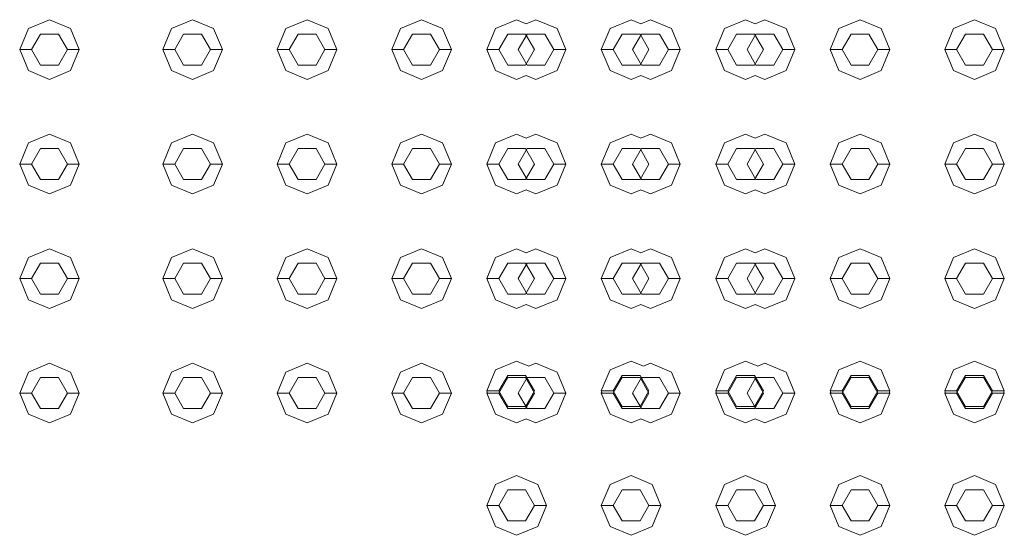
# Model space of a CAD drawing. Header units: millimetres. Extents: x -261 to 187, y -214 to 106.
# Tile 618 of 656: x -215.474 to -215.06, y 14.097 to 14.314. Entities that reach past the tile are written whole.
import ezdxf

# ---------------------------------------------------------------- set-up
doc = ezdxf.new("R2010")
doc.units = ezdxf.units.MM
doc.header["$LTSCALE"] = 0.005
doc.header["$MEASUREMENT"] = 0
doc.layers.add('IFC-Elemento construtivo genérico-Contorno', color=9, linetype='Continuous', lineweight=5)

msp = doc.modelspace()

# ---------------------------------------------------------------- linework, layer by layer
at = {"layer": 'IFC-Elemento construtivo genérico-Contorno', "lineweight": 5}
for p, q in [((-215.46987, 14.30988), (-215.46102, 14.31354)), ((-215.46102, 14.31354), (-215.45216, 14.30988)), ((-215.40976, 14.30988), (-215.4009, 14.31354)), ((-215.4009, 14.31354), (-215.39205, 14.30988)), ((-215.36167, 14.30988), (-215.35281, 14.31354)), ((-215.35281, 14.31354), (-215.34395, 14.30988)), ((-215.31357, 14.30988), (-215.30472, 14.31354)), ((-215.30472, 14.31354), (-215.29586, 14.30988)), ((-215.27362, 14.30988), (-215.26476, 14.31354)), ((-215.26476, 14.31354), (-215.2607, 14.31186)), ((-215.2607, 14.31186), (-215.25663, 14.31354)), ((-215.25663, 14.31354), (-215.24777, 14.30988)), ((-215.22553, 14.30988), (-215.21667, 14.31354)), ((-215.21667, 14.31354), (-215.2126, 14.31186)), ((-215.2126, 14.31186), (-215.20854, 14.31354)), ((-215.20854, 14.31354), (-215.19968, 14.30988)), ((-215.17744, 14.30988), (-215.16858, 14.31354)), ((-215.16858, 14.31354), (-215.16451, 14.31186)), ((-215.16451, 14.31186), (-215.16045, 14.31354)), ((-215.16045, 14.31354), (-215.15159, 14.30988)), ((-215.12934, 14.30988), (-215.12049, 14.31354)), ((-215.12049, 14.31354), (-215.11163, 14.30988)), ((-215.08125, 14.30988), (-215.0724, 14.31354)), ((-215.0724, 14.31354), (-215.06354, 14.30988)), ((-215.47354, 14.30102), (-215.46987, 14.30988)), ((-215.45216, 14.30988), (-215.44849, 14.30102)), ((-215.41343, 14.30102), (-215.40976, 14.30988)), ((-215.39205, 14.30988), (-215.38838, 14.30102)), ((-215.36533, 14.30102), (-215.36167, 14.30988)), ((-215.34395, 14.30988), (-215.34029, 14.30102)), ((-215.31724, 14.30102), (-215.31357, 14.30988)), ((-215.29586, 14.30988), (-215.29219, 14.30102)), ((-215.27729, 14.30102), (-215.27362, 14.30988)), ((-215.24777, 14.30988), (-215.2441, 14.30102)), ((-215.22919, 14.30102), (-215.22553, 14.30988)), ((-215.19968, 14.30988), (-215.19601, 14.30102)), ((-215.1811, 14.30102), (-215.17744, 14.30988)), ((-215.15159, 14.30988), (-215.14792, 14.30102)), ((-215.13301, 14.30102), (-215.12934, 14.30988)), ((-215.11163, 14.30988), (-215.10796, 14.30102)), ((-215.08492, 14.30102), (-215.08125, 14.30988)), ((-215.06354, 14.30988), (-215.05987, 14.30102)), ((-215.46853, 14.30102), (-215.46477, 14.30753)), ((-215.46477, 14.30753), (-215.45726, 14.30753)), ((-215.45726, 14.30753), (-215.4535, 14.30102)), ((-215.40842, 14.30102), (-215.40466, 14.30753)), ((-215.40466, 14.30753), (-215.39715, 14.30753)), ((-215.39715, 14.30753), (-215.39339, 14.30102)), ((-215.36033, 14.30102), (-215.35657, 14.30753)), ((-215.35657, 14.30753), (-215.34905, 14.30753)), ((-215.34905, 14.30753), (-215.3453, 14.30102)), ((-215.31223, 14.30102), (-215.30848, 14.30753)), ((-215.30848, 14.30753), (-215.30096, 14.30753)), ((-215.30096, 14.30753), (-215.2972, 14.30102)), ((-215.27228, 14.30102), (-215.26852, 14.30753)), ((-215.26852, 14.30753), (-215.26101, 14.30753)), ((-215.26414, 14.30102), (-215.26039, 14.30753)), ((-215.26101, 14.30753), (-215.25725, 14.30102)), ((-215.26039, 14.30753), (-215.25287, 14.30753)), ((-215.25287, 14.30753), (-215.24911, 14.30102)), ((-215.22418, 14.30102), (-215.22043, 14.30753)), ((-215.22043, 14.30753), (-215.21291, 14.30753)), ((-215.21605, 14.30102), (-215.21229, 14.30753)), ((-215.21291, 14.30753), (-215.20916, 14.30102)), ((-215.21229, 14.30753), (-215.20478, 14.30753)), ((-215.20478, 14.30753), (-215.20102, 14.30102)), ((-215.17609, 14.30102), (-215.17234, 14.30753)), ((-215.17234, 14.30753), (-215.16482, 14.30753)), ((-215.16796, 14.30102), (-215.1642, 14.30753)), ((-215.16482, 14.30753), (-215.16107, 14.30102)), ((-215.1642, 14.30753), (-215.15669, 14.30753)), ((-215.15669, 14.30753), (-215.15293, 14.30102)), ((-215.128, 14.30102), (-215.12425, 14.30753)), ((-215.12425, 14.30753), (-215.11673, 14.30753)), ((-215.11673, 14.30753), (-215.11297, 14.30102)), ((-215.07991, 14.30102), (-215.07615, 14.30753)), ((-215.07615, 14.30753), (-215.06864, 14.30753)), ((-215.06864, 14.30753), (-215.06488, 14.30102)), ((-215.47354, 14.30102), (-215.46853, 14.30102)), ((-215.47354, 14.30102), (-215.46987, 14.29216)), ((-215.46853, 14.30102), (-215.46477, 14.29451)), ((-215.45726, 14.29451), (-215.4535, 14.30102)), ((-215.4535, 14.30102), (-215.44849, 14.30102)), ((-215.45216, 14.29216), (-215.44849, 14.30102)), ((-215.41343, 14.30102), (-215.40842, 14.30102)), ((-215.41343, 14.30102), (-215.40976, 14.29216)), ((-215.40842, 14.30102), (-215.40466, 14.29451)), ((-215.39715, 14.29451), (-215.39339, 14.30102)), ((-215.39339, 14.30102), (-215.38838, 14.30102)), ((-215.39205, 14.29216), (-215.38838, 14.30102)), ((-215.36533, 14.30102), (-215.36033, 14.30102)), ((-215.36533, 14.30102), (-215.36167, 14.29216)), ((-215.36033, 14.30102), (-215.35657, 14.29451)), ((-215.34905, 14.29451), (-215.3453, 14.30102)), ((-215.3453, 14.30102), (-215.34029, 14.30102)), ((-215.34395, 14.29216), (-215.34029, 14.30102)), ((-215.31724, 14.30102), (-215.31223, 14.30102)), ((-215.31724, 14.30102), (-215.31357, 14.29216)), ((-215.31223, 14.30102), (-215.30848, 14.29451)), ((-215.30096, 14.29451), (-215.2972, 14.30102)), ((-215.2972, 14.30102), (-215.29219, 14.30102)), ((-215.29586, 14.29216), (-215.29219, 14.30102)), ((-215.27729, 14.30102), (-215.27228, 14.30102)), ((-215.27729, 14.30102), (-215.27362, 14.29216)), ((-215.27228, 14.30102), (-215.26852, 14.29451)), ((-215.26414, 14.30102), (-215.26039, 14.29451)), ((-215.26101, 14.29451), (-215.25725, 14.30102)), ((-215.25287, 14.29451), (-215.24911, 14.30102)), ((-215.24911, 14.30102), (-215.2441, 14.30102)), ((-215.24777, 14.29216), (-215.2441, 14.30102)), ((-215.22919, 14.30102), (-215.22418, 14.30102)), ((-215.22919, 14.30102), (-215.22553, 14.29216)), ((-215.22418, 14.30102), (-215.22043, 14.29451)), ((-215.21605, 14.30102), (-215.21229, 14.29451)), ((-215.21291, 14.29451), (-215.20916, 14.30102)), ((-215.20478, 14.29451), (-215.20102, 14.30102)), ((-215.20102, 14.30102), (-215.19601, 14.30102)), ((-215.19968, 14.29216), (-215.19601, 14.30102)), ((-215.1811, 14.30102), (-215.17609, 14.30102)), ((-215.1811, 14.30102), (-215.17744, 14.29216)), ((-215.17609, 14.30102), (-215.17234, 14.29451)), ((-215.16796, 14.30102), (-215.1642, 14.29451)), ((-215.16482, 14.29451), (-215.16107, 14.30102)), ((-215.15669, 14.29451), (-215.15293, 14.30102)), ((-215.15293, 14.30102), (-215.14792, 14.30102)), ((-215.15159, 14.29216), (-215.14792, 14.30102)), ((-215.13301, 14.30102), (-215.128, 14.30102)), ((-215.13301, 14.30102), (-215.12934, 14.29216)), ((-215.128, 14.30102), (-215.12425, 14.29451)), ((-215.11673, 14.29451), (-215.11297, 14.30102)), ((-215.11297, 14.30102), (-215.10796, 14.30102)), ((-215.11163, 14.29216), (-215.10796, 14.30102)), ((-215.08492, 14.30102), (-215.07991, 14.30102)), ((-215.08492, 14.30102), (-215.08125, 14.29216)), ((-215.07991, 14.30102), (-215.07615, 14.29451)), ((-215.06864, 14.29451), (-215.06488, 14.30102)), ((-215.06488, 14.30102), (-215.05987, 14.30102)), ((-215.06354, 14.29216), (-215.05987, 14.30102)), ((-215.46477, 14.29451), (-215.45726, 14.29451)), ((-215.40466, 14.29451), (-215.39715, 14.29451)), ((-215.35657, 14.29451), (-215.34905, 14.29451)), ((-215.30848, 14.29451), (-215.30096, 14.29451)), ((-215.26852, 14.29451), (-215.26101, 14.29451)), ((-215.26039, 14.29451), (-215.25287, 14.29451)), ((-215.22043, 14.29451), (-215.21291, 14.29451)), ((-215.21229, 14.29451), (-215.20478, 14.29451)), ((-215.17234, 14.29451), (-215.16482, 14.29451)), ((-215.1642, 14.29451), (-215.15669, 14.29451)), ((-215.12425, 14.29451), (-215.11673, 14.29451)), ((-215.07615, 14.29451), (-215.06864, 14.29451)), ((-215.46987, 14.29216), (-215.46102, 14.28849)), ((-215.46102, 14.28849), (-215.45216, 14.29216)), ((-215.40976, 14.29216), (-215.4009, 14.28849)), ((-215.4009, 14.28849), (-215.39205, 14.29216)), ((-215.36167, 14.29216), (-215.35281, 14.28849)), ((-215.35281, 14.28849), (-215.34395, 14.29216)), ((-215.31357, 14.29216), (-215.30472, 14.28849)), ((-215.30472, 14.28849), (-215.29586, 14.29216)), ((-215.27362, 14.29216), (-215.26476, 14.28849)), ((-215.26476, 14.28849), (-215.2607, 14.29018)), ((-215.2607, 14.29018), (-215.25663, 14.28849)), ((-215.25663, 14.28849), (-215.24777, 14.29216)), ((-215.22553, 14.29216), (-215.21667, 14.28849)), ((-215.21667, 14.28849), (-215.2126, 14.29018)), ((-215.2126, 14.29018), (-215.20854, 14.28849)), ((-215.20854, 14.28849), (-215.19968, 14.29216)), ((-215.17744, 14.29216), (-215.16858, 14.28849)), ((-215.16858, 14.28849), (-215.16451, 14.29018)), ((-215.16451, 14.29018), (-215.16045, 14.28849)), ((-215.16045, 14.28849), (-215.15159, 14.29216)), ((-215.12934, 14.29216), (-215.12049, 14.28849)), ((-215.12049, 14.28849), (-215.11163, 14.29216)), ((-215.08125, 14.29216), (-215.0724, 14.28849)), ((-215.0724, 14.28849), (-215.06354, 14.29216)), ((-215.46987, 14.26178), (-215.46102, 14.26545)), ((-215.46102, 14.26545), (-215.45216, 14.26178)), ((-215.40976, 14.26178), (-215.4009, 14.26545)), ((-215.4009, 14.26545), (-215.39205, 14.26178)), ((-215.36167, 14.26178), (-215.35281, 14.26545)), ((-215.35281, 14.26545), (-215.34395, 14.26178)), ((-215.31357, 14.26178), (-215.30472, 14.26545)), ((-215.30472, 14.26545), (-215.29586, 14.26178)), ((-215.27362, 14.26178), (-215.26476, 14.26545)), ((-215.26476, 14.26545), (-215.2607, 14.26376)), ((-215.2607, 14.26376), (-215.25663, 14.26545)), ((-215.25663, 14.26545), (-215.24777, 14.26178)), ((-215.22553, 14.26178), (-215.21667, 14.26545)), ((-215.21667, 14.26545), (-215.2126, 14.26376)), ((-215.2126, 14.26376), (-215.20854, 14.26545)), ((-215.20854, 14.26545), (-215.19968, 14.26178)), ((-215.17744, 14.26178), (-215.16858, 14.26545)), ((-215.16858, 14.26545), (-215.16451, 14.26376)), ((-215.16451, 14.26376), (-215.16045, 14.26545)), ((-215.16045, 14.26545), (-215.15159, 14.26178)), ((-215.12934, 14.26178), (-215.12049, 14.26545)), ((-215.12049, 14.26545), (-215.11163, 14.26178)), ((-215.08125, 14.26178), (-215.0724, 14.26545)), ((-215.0724, 14.26545), (-215.06354, 14.26178)), ((-215.47354, 14.25293), (-215.46987, 14.26178)), ((-215.46853, 14.25293), (-215.46477, 14.25943)), ((-215.46477, 14.25943), (-215.45726, 14.25943)), ((-215.45726, 14.25943), (-215.4535, 14.25293)), ((-215.45216, 14.26178), (-215.44849, 14.25293)), ((-215.41343, 14.25293), (-215.40976, 14.26178)), ((-215.40842, 14.25293), (-215.40466, 14.25943)), ((-215.40466, 14.25943), (-215.39715, 14.25943)), ((-215.39715, 14.25943), (-215.39339, 14.25293)), ((-215.39205, 14.26178), (-215.38838, 14.25293)), ((-215.36533, 14.25293), (-215.36167, 14.26178)), ((-215.36033, 14.25293), (-215.35657, 14.25943)), ((-215.35657, 14.25943), (-215.34905, 14.25943)), ((-215.34905, 14.25943), (-215.3453, 14.25293)), ((-215.34395, 14.26178), (-215.34029, 14.25293)), ((-215.31724, 14.25293), (-215.31357, 14.26178)), ((-215.31223, 14.25293), (-215.30848, 14.25943)), ((-215.30848, 14.25943), (-215.30096, 14.25943)), ((-215.30096, 14.25943), (-215.2972, 14.25293)), ((-215.29586, 14.26178), (-215.29219, 14.25293)), ((-215.27729, 14.25293), (-215.27362, 14.26178)), ((-215.27228, 14.25293), (-215.26852, 14.25943)), ((-215.26852, 14.25943), (-215.26101, 14.25943)), ((-215.26414, 14.25293), (-215.26039, 14.25943)), ((-215.26101, 14.25943), (-215.25725, 14.25293)), ((-215.26039, 14.25943), (-215.25287, 14.25943)), ((-215.25287, 14.25943), (-215.24911, 14.25293)), ((-215.24777, 14.26178), (-215.2441, 14.25293)), ((-215.22919, 14.25293), (-215.22553, 14.26178)), ((-215.22418, 14.25293), (-215.22043, 14.25943)), ((-215.22043, 14.25943), (-215.21291, 14.25943)), ((-215.21605, 14.25293), (-215.21229, 14.25943)), ((-215.21291, 14.25943), (-215.20916, 14.25293)), ((-215.21229, 14.25943), (-215.20478, 14.25943)), ((-215.20478, 14.25943), (-215.20102, 14.25293)), ((-215.19968, 14.26178), (-215.19601, 14.25293)), ((-215.1811, 14.25293), (-215.17744, 14.26178)), ((-215.17609, 14.25293), (-215.17234, 14.25943)), ((-215.17234, 14.25943), (-215.16482, 14.25943)), ((-215.16796, 14.25293), (-215.1642, 14.25943)), ((-215.16482, 14.25943), (-215.16107, 14.25293)), ((-215.1642, 14.25943), (-215.15669, 14.25943)), ((-215.15669, 14.25943), (-215.15293, 14.25293)), ((-215.15159, 14.26178), (-215.14792, 14.25293)), ((-215.13301, 14.25293), (-215.12934, 14.26178)), ((-215.128, 14.25293), (-215.12425, 14.25943)), ((-215.12425, 14.25943), (-215.11673, 14.25943)), ((-215.11673, 14.25943), (-215.11297, 14.25293)), ((-215.11163, 14.26178), (-215.10796, 14.25293)), ((-215.08492, 14.25293), (-215.08125, 14.26178)), ((-215.07991, 14.25293), (-215.07615, 14.25943)), ((-215.07615, 14.25943), (-215.06864, 14.25943)), ((-215.06864, 14.25943), (-215.06488, 14.25293)), ((-215.06354, 14.26178), (-215.05987, 14.25293)), ((-215.47354, 14.25293), (-215.46853, 14.25293)), ((-215.47354, 14.25293), (-215.46987, 14.24407)), ((-215.46853, 14.25293), (-215.46477, 14.24642)), ((-215.45726, 14.24642), (-215.4535, 14.25293)), ((-215.4535, 14.25293), (-215.44849, 14.25293)), ((-215.45216, 14.24407), (-215.44849, 14.25293)), ((-215.41343, 14.25293), (-215.40842, 14.25293)), ((-215.41343, 14.25293), (-215.40976, 14.24407)), ((-215.40842, 14.25293), (-215.40466, 14.24642)), ((-215.39715, 14.24642), (-215.39339, 14.25293)), ((-215.39339, 14.25293), (-215.38838, 14.25293)), ((-215.39205, 14.24407), (-215.38838, 14.25293)), ((-215.36533, 14.25293), (-215.36033, 14.25293)), ((-215.36533, 14.25293), (-215.36167, 14.24407)), ((-215.36033, 14.25293), (-215.35657, 14.24642)), ((-215.34905, 14.24642), (-215.3453, 14.25293)), ((-215.3453, 14.25293), (-215.34029, 14.25293)), ((-215.34395, 14.24407), (-215.34029, 14.25293)), ((-215.31724, 14.25293), (-215.31223, 14.25293)), ((-215.31724, 14.25293), (-215.31357, 14.24407)), ((-215.31223, 14.25293), (-215.30848, 14.24642)), ((-215.30096, 14.24642), (-215.2972, 14.25293)), ((-215.2972, 14.25293), (-215.29219, 14.25293)), ((-215.29586, 14.24407), (-215.29219, 14.25293)), ((-215.27729, 14.25293), (-215.27228, 14.25293)), ((-215.27729, 14.25293), (-215.27362, 14.24407)), ((-215.27228, 14.25293), (-215.26852, 14.24642)), ((-215.26414, 14.25293), (-215.26039, 14.24642)), ((-215.26101, 14.24642), (-215.25725, 14.25293)), ((-215.25287, 14.24642), (-215.24911, 14.25293)), ((-215.24911, 14.25293), (-215.2441, 14.25293)), ((-215.24777, 14.24407), (-215.2441, 14.25293)), ((-215.22919, 14.25293), (-215.22418, 14.25293)), ((-215.22919, 14.25293), (-215.22553, 14.24407)), ((-215.22418, 14.25293), (-215.22043, 14.24642)), ((-215.21605, 14.25293), (-215.21229, 14.24642)), ((-215.21291, 14.24642), (-215.20916, 14.25293)), ((-215.20478, 14.24642), (-215.20102, 14.25293)), ((-215.20102, 14.25293), (-215.19601, 14.25293)), ((-215.19968, 14.24407), (-215.19601, 14.25293)), ((-215.1811, 14.25293), (-215.17609, 14.25293)), ((-215.1811, 14.25293), (-215.17744, 14.24407)), ((-215.17609, 14.25293), (-215.17234, 14.24642)), ((-215.16796, 14.25293), (-215.1642, 14.24642)), ((-215.16482, 14.24642), (-215.16107, 14.25293)), ((-215.15669, 14.24642), (-215.15293, 14.25293)), ((-215.15293, 14.25293), (-215.14792, 14.25293)), ((-215.15159, 14.24407), (-215.14792, 14.25293)), ((-215.13301, 14.25293), (-215.128, 14.25293)), ((-215.13301, 14.25293), (-215.12934, 14.24407)), ((-215.128, 14.25293), (-215.12425, 14.24642)), ((-215.11673, 14.24642), (-215.11297, 14.25293)), ((-215.11297, 14.25293), (-215.10796, 14.25293)), ((-215.11163, 14.24407), (-215.10796, 14.25293)), ((-215.08492, 14.25293), (-215.07991, 14.25293)), ((-215.08492, 14.25293), (-215.08125, 14.24407)), ((-215.07991, 14.25293), (-215.07615, 14.24642)), ((-215.06864, 14.24642), (-215.06488, 14.25293)), ((-215.06488, 14.25293), (-215.05987, 14.25293)), ((-215.06354, 14.24407), (-215.05987, 14.25293)), ((-215.46987, 14.24407), (-215.46102, 14.2404)), ((-215.46477, 14.24642), (-215.45726, 14.24642)), ((-215.46102, 14.2404), (-215.45216, 14.24407)), ((-215.40976, 14.24407), (-215.4009, 14.2404)), ((-215.40466, 14.24642), (-215.39715, 14.24642)), ((-215.4009, 14.2404), (-215.39205, 14.24407)), ((-215.36167, 14.24407), (-215.35281, 14.2404)), ((-215.35657, 14.24642), (-215.34905, 14.24642)), ((-215.35281, 14.2404), (-215.34395, 14.24407)), ((-215.31357, 14.24407), (-215.30472, 14.2404)), ((-215.30848, 14.24642), (-215.30096, 14.24642)), ((-215.30472, 14.2404), (-215.29586, 14.24407)), ((-215.27362, 14.24407), (-215.26476, 14.2404)), ((-215.26852, 14.24642), (-215.26101, 14.24642)), ((-215.26039, 14.24642), (-215.25287, 14.24642)), ((-215.25663, 14.2404), (-215.24777, 14.24407)), ((-215.22553, 14.24407), (-215.21667, 14.2404)), ((-215.22043, 14.24642), (-215.21291, 14.24642)), ((-215.21229, 14.24642), (-215.20478, 14.24642)), ((-215.20854, 14.2404), (-215.19968, 14.24407)), ((-215.17744, 14.24407), (-215.16858, 14.2404)), ((-215.17234, 14.24642), (-215.16482, 14.24642)), ((-215.1642, 14.24642), (-215.15669, 14.24642)), ((-215.16045, 14.2404), (-215.15159, 14.24407)), ((-215.12934, 14.24407), (-215.12049, 14.2404)), ((-215.12425, 14.24642), (-215.11673, 14.24642)), ((-215.12049, 14.2404), (-215.11163, 14.24407)), ((-215.08125, 14.24407), (-215.0724, 14.2404)), ((-215.07615, 14.24642), (-215.06864, 14.24642)), ((-215.0724, 14.2404), (-215.06354, 14.24407)), ((-215.26476, 14.2404), (-215.2607, 14.24209)), ((-215.2607, 14.24209), (-215.25663, 14.2404)), ((-215.21667, 14.2404), (-215.2126, 14.24209)), ((-215.2126, 14.24209), (-215.20854, 14.2404)), ((-215.16858, 14.2404), (-215.16451, 14.24209)), ((-215.16451, 14.24209), (-215.16045, 14.2404)), ((-215.47354, 14.20484), (-215.46987, 14.21369)), ((-215.46987, 14.21369), (-215.46102, 14.21736)), ((-215.46102, 14.21736), (-215.45216, 14.21369)), ((-215.45216, 14.21369), (-215.44849, 14.20484)), ((-215.41343, 14.20484), (-215.40976, 14.21369)), ((-215.40976, 14.21369), (-215.4009, 14.21736)), ((-215.4009, 14.21736), (-215.39205, 14.21369)), ((-215.39205, 14.21369), (-215.38838, 14.20484)), ((-215.36533, 14.20484), (-215.36167, 14.21369)), ((-215.36167, 14.21369), (-215.35281, 14.21736)), ((-215.35281, 14.21736), (-215.34395, 14.21369)), ((-215.34395, 14.21369), (-215.34029, 14.20484)), ((-215.31724, 14.20484), (-215.31357, 14.21369)), ((-215.31357, 14.21369), (-215.30472, 14.21736)), ((-215.30472, 14.21736), (-215.29586, 14.21369)), ((-215.29586, 14.21369), (-215.29219, 14.20484)), ((-215.27729, 14.20484), (-215.27362, 14.21369)), ((-215.27362, 14.21369), (-215.26476, 14.21736)), ((-215.26476, 14.21736), (-215.2607, 14.21567)), ((-215.2607, 14.21567), (-215.25663, 14.21736)), ((-215.25663, 14.21736), (-215.24777, 14.21369)), ((-215.24777, 14.21369), (-215.2441, 14.20484)), ((-215.22919, 14.20484), (-215.22553, 14.21369)), ((-215.22553, 14.21369), (-215.21667, 14.21736)), ((-215.21667, 14.21736), (-215.2126, 14.21567)), ((-215.2126, 14.21567), (-215.20854, 14.21736)), ((-215.20854, 14.21736), (-215.19968, 14.21369)), ((-215.19968, 14.21369), (-215.19601, 14.20484)), ((-215.1811, 14.20484), (-215.17744, 14.21369)), ((-215.17744, 14.21369), (-215.16858, 14.21736)), ((-215.16858, 14.21736), (-215.16451, 14.21567)), ((-215.16451, 14.21567), (-215.16045, 14.21736)), ((-215.16045, 14.21736), (-215.15159, 14.21369)), ((-215.15159, 14.21369), (-215.14792, 14.20484)), ((-215.13301, 14.20484), (-215.12934, 14.21369)), ((-215.12934, 14.21369), (-215.12049, 14.21736)), ((-215.12049, 14.21736), (-215.11163, 14.21369)), ((-215.11163, 14.21369), (-215.10796, 14.20484)), ((-215.08492, 14.20484), (-215.08125, 14.21369)), ((-215.08125, 14.21369), (-215.0724, 14.21736)), ((-215.0724, 14.21736), (-215.06354, 14.21369)), ((-215.06354, 14.21369), (-215.05987, 14.20484)), ((-215.46853, 14.20484), (-215.46477, 14.21134)), ((-215.46477, 14.21134), (-215.45726, 14.21134)), ((-215.45726, 14.21134), (-215.4535, 14.20484)), ((-215.40842, 14.20484), (-215.40466, 14.21134)), ((-215.40466, 14.21134), (-215.39715, 14.21134)), ((-215.39715, 14.21134), (-215.39339, 14.20484)), ((-215.36033, 14.20484), (-215.35657, 14.21134)), ((-215.35657, 14.21134), (-215.34905, 14.21134)), ((-215.34905, 14.21134), (-215.3453, 14.20484)), ((-215.31223, 14.20484), (-215.30848, 14.21134)), ((-215.30848, 14.21134), (-215.30096, 14.21134)), ((-215.30096, 14.21134), (-215.2972, 14.20484)), ((-215.27228, 14.20484), (-215.26852, 14.21134)), ((-215.26852, 14.21134), (-215.26101, 14.21134)), ((-215.26414, 14.20484), (-215.26039, 14.21134)), ((-215.26101, 14.21134), (-215.25725, 14.20484)), ((-215.26039, 14.21134), (-215.25287, 14.21134)), ((-215.25287, 14.21134), (-215.24911, 14.20484)), ((-215.22418, 14.20484), (-215.22043, 14.21134)), ((-215.22043, 14.21134), (-215.21291, 14.21134)), ((-215.21605, 14.20484), (-215.21229, 14.21134)), ((-215.21291, 14.21134), (-215.20916, 14.20484)), ((-215.21229, 14.21134), (-215.20478, 14.21134)), ((-215.20478, 14.21134), (-215.20102, 14.20484)), ((-215.17609, 14.20484), (-215.17234, 14.21134)), ((-215.17234, 14.21134), (-215.16482, 14.21134)), ((-215.16796, 14.20484), (-215.1642, 14.21134)), ((-215.16482, 14.21134), (-215.16107, 14.20484)), ((-215.1642, 14.21134), (-215.15669, 14.21134)), ((-215.15669, 14.21134), (-215.15293, 14.20484)), ((-215.128, 14.20484), (-215.12425, 14.21134)), ((-215.12425, 14.21134), (-215.11673, 14.21134)), ((-215.11673, 14.21134), (-215.11297, 14.20484)), ((-215.07991, 14.20484), (-215.07615, 14.21134)), ((-215.07615, 14.21134), (-215.06864, 14.21134)), ((-215.06864, 14.21134), (-215.06488, 14.20484)), ((-215.47354, 14.20484), (-215.46853, 14.20484)), ((-215.47354, 14.20484), (-215.46987, 14.19598)), ((-215.46853, 14.20484), (-215.46477, 14.19833)), ((-215.45726, 14.19833), (-215.4535, 14.20484)), ((-215.4535, 14.20484), (-215.44849, 14.20484)), ((-215.45216, 14.19598), (-215.44849, 14.20484)), ((-215.41343, 14.20484), (-215.40842, 14.20484)), ((-215.41343, 14.20484), (-215.40976, 14.19598)), ((-215.40842, 14.20484), (-215.40466, 14.19833)), ((-215.39715, 14.19833), (-215.39339, 14.20484)), ((-215.39339, 14.20484), (-215.38838, 14.20484)), ((-215.39205, 14.19598), (-215.38838, 14.20484)), ((-215.36533, 14.20484), (-215.36033, 14.20484)), ((-215.36533, 14.20484), (-215.36167, 14.19598)), ((-215.36033, 14.20484), (-215.35657, 14.19833)), ((-215.34905, 14.19833), (-215.3453, 14.20484)), ((-215.3453, 14.20484), (-215.34029, 14.20484)), ((-215.34395, 14.19598), (-215.34029, 14.20484)), ((-215.31724, 14.20484), (-215.31223, 14.20484)), ((-215.31724, 14.20484), (-215.31357, 14.19598)), ((-215.31223, 14.20484), (-215.30848, 14.19833)), ((-215.30096, 14.19833), (-215.2972, 14.20484)), ((-215.2972, 14.20484), (-215.29219, 14.20484)), ((-215.29586, 14.19598), (-215.29219, 14.20484)), ((-215.27729, 14.20484), (-215.27228, 14.20484)), ((-215.27729, 14.20484), (-215.27362, 14.19598)), ((-215.27228, 14.20484), (-215.26852, 14.19833)), ((-215.26414, 14.20484), (-215.26039, 14.19833)), ((-215.26101, 14.19833), (-215.25725, 14.20484)), ((-215.25287, 14.19833), (-215.24911, 14.20484)), ((-215.24911, 14.20484), (-215.2441, 14.20484)), ((-215.24777, 14.19598), (-215.2441, 14.20484)), ((-215.22919, 14.20484), (-215.22418, 14.20484)), ((-215.22919, 14.20484), (-215.22553, 14.19598)), ((-215.22418, 14.20484), (-215.22043, 14.19833)), ((-215.21605, 14.20484), (-215.21229, 14.19833)), ((-215.21291, 14.19833), (-215.20916, 14.20484)), ((-215.20478, 14.19833), (-215.20102, 14.20484)), ((-215.20102, 14.20484), (-215.19601, 14.20484)), ((-215.19968, 14.19598), (-215.19601, 14.20484)), ((-215.1811, 14.20484), (-215.17609, 14.20484)), ((-215.1811, 14.20484), (-215.17744, 14.19598)), ((-215.17609, 14.20484), (-215.17234, 14.19833)), ((-215.16796, 14.20484), (-215.1642, 14.19833)), ((-215.16482, 14.19833), (-215.16107, 14.20484)), ((-215.15669, 14.19833), (-215.15293, 14.20484)), ((-215.15293, 14.20484), (-215.14792, 14.20484)), ((-215.15159, 14.19598), (-215.14792, 14.20484)), ((-215.13301, 14.20484), (-215.128, 14.20484)), ((-215.13301, 14.20484), (-215.12934, 14.19598)), ((-215.128, 14.20484), (-215.12425, 14.19833)), ((-215.11673, 14.19833), (-215.11297, 14.20484)), ((-215.11297, 14.20484), (-215.10796, 14.20484)), ((-215.11163, 14.19598), (-215.10796, 14.20484)), ((-215.08492, 14.20484), (-215.07991, 14.20484)), ((-215.08492, 14.20484), (-215.08125, 14.19598)), ((-215.07991, 14.20484), (-215.07615, 14.19833)), ((-215.06864, 14.19833), (-215.06488, 14.20484)), ((-215.06488, 14.20484), (-215.05987, 14.20484)), ((-215.06354, 14.19598), (-215.05987, 14.20484)), ((-215.46477, 14.19833), (-215.45726, 14.19833)), ((-215.40466, 14.19833), (-215.39715, 14.19833)), ((-215.35657, 14.19833), (-215.34905, 14.19833)), ((-215.30848, 14.19833), (-215.30096, 14.19833)), ((-215.26852, 14.19833), (-215.26101, 14.19833)), ((-215.26039, 14.19833), (-215.25287, 14.19833)), ((-215.22043, 14.19833), (-215.21291, 14.19833)), ((-215.21229, 14.19833), (-215.20478, 14.19833)), ((-215.17234, 14.19833), (-215.16482, 14.19833)), ((-215.1642, 14.19833), (-215.15669, 14.19833)), ((-215.12425, 14.19833), (-215.11673, 14.19833)), ((-215.07615, 14.19833), (-215.06864, 14.19833)), ((-215.46987, 14.19598), (-215.46102, 14.19231)), ((-215.46102, 14.19231), (-215.45216, 14.19598)), ((-215.40976, 14.19598), (-215.4009, 14.19231)), ((-215.4009, 14.19231), (-215.39205, 14.19598)), ((-215.36167, 14.19598), (-215.35281, 14.19231)), ((-215.35281, 14.19231), (-215.34395, 14.19598)), ((-215.31357, 14.19598), (-215.30472, 14.19231)), ((-215.30472, 14.19231), (-215.29586, 14.19598)), ((-215.27362, 14.19598), (-215.26476, 14.19231)), ((-215.26476, 14.19231), (-215.2607, 14.194)), ((-215.2607, 14.194), (-215.25663, 14.19231)), ((-215.25663, 14.19231), (-215.24777, 14.19598)), ((-215.22553, 14.19598), (-215.21667, 14.19231)), ((-215.21667, 14.19231), (-215.2126, 14.194)), ((-215.2126, 14.194), (-215.20854, 14.19231)), ((-215.20854, 14.19231), (-215.19968, 14.19598)), ((-215.17744, 14.19598), (-215.16858, 14.19231)), ((-215.16858, 14.19231), (-215.16451, 14.194)), ((-215.16451, 14.194), (-215.16045, 14.19231)), ((-215.16045, 14.19231), (-215.15159, 14.19598)), ((-215.12934, 14.19598), (-215.12049, 14.19231)), ((-215.12049, 14.19231), (-215.11163, 14.19598)), ((-215.08125, 14.19598), (-215.0724, 14.19231)), ((-215.0724, 14.19231), (-215.06354, 14.19598)), ((-215.46987, 14.1656), (-215.46102, 14.16927)), ((-215.46102, 14.16927), (-215.45216, 14.1656)), ((-215.40976, 14.1656), (-215.4009, 14.16927)), ((-215.4009, 14.16927), (-215.39205, 14.1656)), ((-215.36167, 14.1656), (-215.35281, 14.16927)), ((-215.35281, 14.16927), (-215.34395, 14.1656)), ((-215.31357, 14.1656), (-215.30472, 14.16927)), ((-215.30472, 14.16927), (-215.29586, 14.1656)), ((-215.27362, 14.16652), (-215.26476, 14.17019)), ((-215.26476, 14.17019), (-215.25958, 14.16804)), ((-215.25958, 14.16804), (-215.25663, 14.16927)), ((-215.25663, 14.16927), (-215.24777, 14.1656)), ((-215.22553, 14.16652), (-215.21667, 14.17019)), ((-215.21667, 14.17019), (-215.21149, 14.16804)), ((-215.21149, 14.16804), (-215.20854, 14.16927)), ((-215.20854, 14.16927), (-215.19968, 14.1656)), ((-215.17744, 14.16652), (-215.16858, 14.17019)), ((-215.16858, 14.17019), (-215.1634, 14.16804)), ((-215.1634, 14.16804), (-215.16045, 14.16927)), ((-215.16045, 14.16927), (-215.15159, 14.1656)), ((-215.12934, 14.16652), (-215.12049, 14.17019)), ((-215.12049, 14.17019), (-215.11163, 14.16652)), ((-215.08125, 14.16652), (-215.0724, 14.17019)), ((-215.0724, 14.17019), (-215.06354, 14.16652)), ((-215.47354, 14.15674), (-215.46987, 14.1656)), ((-215.45216, 14.1656), (-215.44849, 14.15674)), ((-215.41343, 14.15674), (-215.40976, 14.1656)), ((-215.39205, 14.1656), (-215.38838, 14.15674)), ((-215.36533, 14.15674), (-215.36167, 14.1656)), ((-215.34395, 14.1656), (-215.34029, 14.15674)), ((-215.31724, 14.15674), (-215.31357, 14.1656)), ((-215.29586, 14.1656), (-215.29219, 14.15674)), ((-215.27729, 14.15767), (-215.27362, 14.16652)), ((-215.27228, 14.15767), (-215.26852, 14.16417)), ((-215.26852, 14.16417), (-215.26101, 14.16417)), ((-215.26101, 14.16417), (-215.25725, 14.15767)), ((-215.24777, 14.1656), (-215.2441, 14.15674)), ((-215.22919, 14.15767), (-215.22553, 14.16652)), ((-215.22418, 14.15767), (-215.22043, 14.16417)), ((-215.22043, 14.16417), (-215.21291, 14.16417)), ((-215.21291, 14.16417), (-215.20916, 14.15767)), ((-215.19968, 14.1656), (-215.19601, 14.15674)), ((-215.1811, 14.15767), (-215.17744, 14.16652)), ((-215.17609, 14.15767), (-215.17234, 14.16417)), ((-215.17234, 14.16417), (-215.16482, 14.16417)), ((-215.16482, 14.16417), (-215.16107, 14.15767)), ((-215.15159, 14.1656), (-215.14792, 14.15674)), ((-215.13301, 14.15767), (-215.12934, 14.16652)), ((-215.128, 14.15767), (-215.12425, 14.16417)), ((-215.12425, 14.16417), (-215.11673, 14.16417)), ((-215.11673, 14.16417), (-215.11297, 14.15767)), ((-215.11163, 14.16652), (-215.10796, 14.15767)), ((-215.08492, 14.15767), (-215.08125, 14.16652)), ((-215.07991, 14.15767), (-215.07615, 14.16417)), ((-215.07615, 14.16417), (-215.06864, 14.16417)), ((-215.06864, 14.16417), (-215.06488, 14.15767)), ((-215.06354, 14.16652), (-215.05987, 14.15767)), ((-215.46853, 14.15674), (-215.46477, 14.16325)), ((-215.46477, 14.16325), (-215.45726, 14.16325)), ((-215.45726, 14.16325), (-215.4535, 14.15674)), ((-215.40842, 14.15674), (-215.40466, 14.16325)), ((-215.40466, 14.16325), (-215.39715, 14.16325)), ((-215.39715, 14.16325), (-215.39339, 14.15674)), ((-215.36033, 14.15674), (-215.35657, 14.16325)), ((-215.35657, 14.16325), (-215.34905, 14.16325)), ((-215.34905, 14.16325), (-215.3453, 14.15674)), ((-215.31223, 14.15674), (-215.30848, 14.16325)), ((-215.30848, 14.16325), (-215.30096, 14.16325)), ((-215.30096, 14.16325), (-215.2972, 14.15674)), ((-215.27228, 14.15674), (-215.26852, 14.16325)), ((-215.26852, 14.16325), (-215.26101, 14.16325)), ((-215.26414, 14.15674), (-215.26039, 14.16325)), ((-215.26101, 14.16325), (-215.25725, 14.15674)), ((-215.26047, 14.16325), (-215.25287, 14.16325)), ((-215.25287, 14.16325), (-215.24911, 14.15674)), ((-215.22418, 14.15674), (-215.22043, 14.16325)), ((-215.22043, 14.16325), (-215.21291, 14.16325)), ((-215.21605, 14.15674), (-215.21229, 14.16325)), ((-215.21291, 14.16325), (-215.20916, 14.15674)), ((-215.21238, 14.16325), (-215.20478, 14.16325)), ((-215.20478, 14.16325), (-215.20102, 14.15674)), ((-215.17609, 14.15674), (-215.17234, 14.16325)), ((-215.17234, 14.16325), (-215.16482, 14.16325)), ((-215.16796, 14.15674), (-215.1642, 14.16325)), ((-215.16482, 14.16325), (-215.16107, 14.15674)), ((-215.16429, 14.16325), (-215.15669, 14.16325)), ((-215.15669, 14.16325), (-215.15293, 14.15674)), ((-215.128, 14.15674), (-215.12425, 14.16325)), ((-215.12425, 14.16325), (-215.11673, 14.16325)), ((-215.11673, 14.16325), (-215.11297, 14.15674)), ((-215.07991, 14.15674), (-215.07615, 14.16325)), ((-215.07615, 14.16325), (-215.06864, 14.16325)), ((-215.06864, 14.16325), (-215.06488, 14.15674)), ((-215.47354, 14.15674), (-215.46853, 14.15674)), ((-215.47354, 14.15674), (-215.46987, 14.14789)), ((-215.46853, 14.15674), (-215.46477, 14.15024)), ((-215.45726, 14.15024), (-215.4535, 14.15674)), ((-215.4535, 14.15674), (-215.44849, 14.15674)), ((-215.45216, 14.14789), (-215.44849, 14.15674)), ((-215.41343, 14.15674), (-215.40842, 14.15674)), ((-215.41343, 14.15674), (-215.40976, 14.14789)), ((-215.40842, 14.15674), (-215.40466, 14.15024)), ((-215.39715, 14.15024), (-215.39339, 14.15674)), ((-215.39339, 14.15674), (-215.38838, 14.15674)), ((-215.39205, 14.14789), (-215.38838, 14.15674)), ((-215.36533, 14.15674), (-215.36033, 14.15674)), ((-215.36533, 14.15674), (-215.36167, 14.14789)), ((-215.36033, 14.15674), (-215.35657, 14.15024)), ((-215.34905, 14.15024), (-215.3453, 14.15674)), ((-215.3453, 14.15674), (-215.34029, 14.15674)), ((-215.34395, 14.14789), (-215.34029, 14.15674)), ((-215.31724, 14.15674), (-215.31223, 14.15674)), ((-215.31724, 14.15674), (-215.31357, 14.14789)), ((-215.31223, 14.15674), (-215.30848, 14.15024)), ((-215.30096, 14.15024), (-215.2972, 14.15674)), ((-215.2972, 14.15674), (-215.29219, 14.15674)), ((-215.29586, 14.14789), (-215.29219, 14.15674)), ((-215.27729, 14.15767), (-215.27228, 14.15767)), ((-215.27729, 14.15767), (-215.27709, 14.1572)), ((-215.27729, 14.15674), (-215.27709, 14.1572)), ((-215.27729, 14.15674), (-215.27228, 14.15674)), ((-215.27729, 14.15674), (-215.27362, 14.14789)), ((-215.27228, 14.15767), (-215.26852, 14.15116)), ((-215.27228, 14.15674), (-215.26852, 14.15024)), ((-215.26414, 14.15674), (-215.26039, 14.15024)), ((-215.26101, 14.15116), (-215.25725, 14.15767)), ((-215.26101, 14.15024), (-215.25725, 14.15674)), ((-215.25287, 14.15024), (-215.24911, 14.15674)), ((-215.24911, 14.15674), (-215.2441, 14.15674)), ((-215.24777, 14.14789), (-215.2441, 14.15674)), ((-215.22919, 14.15767), (-215.22418, 14.15767)), ((-215.22919, 14.15767), (-215.229, 14.1572)), ((-215.22919, 14.15674), (-215.229, 14.1572)), ((-215.22919, 14.15674), (-215.22418, 14.15674)), ((-215.22919, 14.15674), (-215.22553, 14.14789)), ((-215.22418, 14.15767), (-215.22043, 14.15116)), ((-215.22418, 14.15674), (-215.22043, 14.15024)), ((-215.21605, 14.15674), (-215.21229, 14.15024)), ((-215.21291, 14.15116), (-215.20916, 14.15767)), ((-215.21291, 14.15024), (-215.20916, 14.15674)), ((-215.20478, 14.15024), (-215.20102, 14.15674)), ((-215.20102, 14.15674), (-215.19601, 14.15674)), ((-215.19968, 14.14789), (-215.19601, 14.15674)), ((-215.1811, 14.15767), (-215.17609, 14.15767)), ((-215.1811, 14.15767), (-215.18091, 14.1572)), ((-215.1811, 14.15674), (-215.18091, 14.1572)), ((-215.1811, 14.15674), (-215.17609, 14.15674)), ((-215.1811, 14.15674), (-215.17744, 14.14789)), ((-215.17609, 14.15767), (-215.17234, 14.15116)), ((-215.17609, 14.15674), (-215.17234, 14.15024)), ((-215.16796, 14.15674), (-215.1642, 14.15024)), ((-215.16482, 14.15116), (-215.16107, 14.15767)), ((-215.16482, 14.15024), (-215.16107, 14.15674)), ((-215.15669, 14.15024), (-215.15293, 14.15674)), ((-215.15293, 14.15674), (-215.14792, 14.15674)), ((-215.15159, 14.14789), (-215.14792, 14.15674)), ((-215.13301, 14.15767), (-215.128, 14.15767)), ((-215.13301, 14.15767), (-215.13282, 14.1572)), ((-215.13301, 14.15674), (-215.13282, 14.1572)), ((-215.13301, 14.15674), (-215.128, 14.15674)), ((-215.13301, 14.15674), (-215.12934, 14.14789)), ((-215.128, 14.15767), (-215.12425, 14.15116)), ((-215.128, 14.15674), (-215.12425, 14.15024)), ((-215.11673, 14.15116), (-215.11297, 14.15767)), ((-215.11673, 14.15024), (-215.11297, 14.15674)), ((-215.11297, 14.15767), (-215.10796, 14.15767)), ((-215.11297, 14.15674), (-215.10796, 14.15674)), ((-215.11163, 14.14789), (-215.10796, 14.15674)), ((-215.10816, 14.1572), (-215.10796, 14.15767)), ((-215.10816, 14.1572), (-215.10796, 14.15674)), ((-215.08492, 14.15767), (-215.07991, 14.15767)), ((-215.08492, 14.15767), (-215.08473, 14.1572)), ((-215.08492, 14.15674), (-215.08473, 14.1572)), ((-215.08492, 14.15674), (-215.07991, 14.15674)), ((-215.08492, 14.15674), (-215.08125, 14.14789)), ((-215.07991, 14.15767), (-215.07615, 14.15116)), ((-215.07991, 14.15674), (-215.07615, 14.15024)), ((-215.06864, 14.15116), (-215.06488, 14.15767)), ((-215.06864, 14.15024), (-215.06488, 14.15674)), ((-215.06488, 14.15767), (-215.05987, 14.15767)), ((-215.06488, 14.15674), (-215.05987, 14.15674)), ((-215.06354, 14.14789), (-215.05987, 14.15674)), ((-215.06006, 14.1572), (-215.05987, 14.15767)), ((-215.06006, 14.1572), (-215.05987, 14.15674)), ((-215.46987, 14.14789), (-215.46102, 14.14422)), ((-215.46477, 14.15024), (-215.45726, 14.15024)), ((-215.46102, 14.14422), (-215.45216, 14.14789)), ((-215.40976, 14.14789), (-215.4009, 14.14422)), ((-215.40466, 14.15024), (-215.39715, 14.15024)), ((-215.4009, 14.14422), (-215.39205, 14.14789)), ((-215.36167, 14.14789), (-215.35281, 14.14422)), ((-215.35657, 14.15024), (-215.34905, 14.15024)), ((-215.35281, 14.14422), (-215.34395, 14.14789)), ((-215.31357, 14.14789), (-215.30472, 14.14422)), ((-215.30848, 14.15024), (-215.30096, 14.15024)), ((-215.30472, 14.14422), (-215.29586, 14.14789)), ((-215.27362, 14.14789), (-215.26476, 14.14422)), ((-215.26852, 14.15116), (-215.26092, 14.15116)), ((-215.26852, 14.15024), (-215.26101, 14.15024)), ((-215.26039, 14.15024), (-215.25287, 14.15024)), ((-215.25663, 14.14422), (-215.24777, 14.14789)), ((-215.22553, 14.14789), (-215.21667, 14.14422)), ((-215.22043, 14.15116), (-215.21282, 14.15116)), ((-215.22043, 14.15024), (-215.21291, 14.15024)), ((-215.21229, 14.15024), (-215.20478, 14.15024)), ((-215.20854, 14.14422), (-215.19968, 14.14789)), ((-215.17744, 14.14789), (-215.16858, 14.14422)), ((-215.17234, 14.15116), (-215.16473, 14.15116)), ((-215.17234, 14.15024), (-215.16482, 14.15024)), ((-215.1642, 14.15024), (-215.15669, 14.15024)), ((-215.16045, 14.14422), (-215.15159, 14.14789)), ((-215.12934, 14.14789), (-215.12049, 14.14422)), ((-215.12425, 14.15116), (-215.11673, 14.15116)), ((-215.12425, 14.15024), (-215.11673, 14.15024)), ((-215.12049, 14.14422), (-215.11163, 14.14789)), ((-215.08125, 14.14789), (-215.0724, 14.14422)), ((-215.07615, 14.15116), (-215.06864, 14.15116)), ((-215.07615, 14.15024), (-215.06864, 14.15024)), ((-215.0724, 14.14422), (-215.06354, 14.14789)), ((-215.26476, 14.14422), (-215.2607, 14.1459)), ((-215.2607, 14.1459), (-215.25663, 14.14422)), ((-215.21667, 14.14422), (-215.2126, 14.1459)), ((-215.2126, 14.1459), (-215.20854, 14.14422)), ((-215.16858, 14.14422), (-215.16451, 14.1459)), ((-215.16451, 14.1459), (-215.16045, 14.14422)), ((-215.27362, 14.11843), (-215.26476, 14.1221)), ((-215.26476, 14.1221), (-215.25591, 14.11843)), ((-215.22553, 14.11843), (-215.21667, 14.1221)), ((-215.21667, 14.1221), (-215.20782, 14.11843)), ((-215.17744, 14.11843), (-215.16858, 14.1221)), ((-215.16858, 14.1221), (-215.15972, 14.11843)), ((-215.12934, 14.11843), (-215.12049, 14.1221)), ((-215.12049, 14.1221), (-215.11163, 14.11843)), ((-215.08125, 14.11843), (-215.0724, 14.1221)), ((-215.0724, 14.1221), (-215.06354, 14.11843)), ((-215.27729, 14.10957), (-215.27362, 14.11843)), ((-215.27228, 14.10957), (-215.26852, 14.11608)), ((-215.26852, 14.11608), (-215.26101, 14.11608)), ((-215.26101, 14.11608), (-215.25725, 14.10957)), ((-215.25591, 14.11843), (-215.25224, 14.10957)), ((-215.22919, 14.10957), (-215.22553, 14.11843)), ((-215.22418, 14.10957), (-215.22043, 14.11608)), ((-215.22043, 14.11608), (-215.21291, 14.11608)), ((-215.21291, 14.11608), (-215.20916, 14.10957)), ((-215.20782, 14.11843), (-215.20415, 14.10957)), ((-215.1811, 14.10957), (-215.17744, 14.11843)), ((-215.17609, 14.10957), (-215.17234, 14.11608)), ((-215.17234, 14.11608), (-215.16482, 14.11608)), ((-215.16482, 14.11608), (-215.16107, 14.10957)), ((-215.15972, 14.11843), (-215.15606, 14.10957)), ((-215.13301, 14.10957), (-215.12934, 14.11843)), ((-215.128, 14.10957), (-215.12425, 14.11608)), ((-215.12425, 14.11608), (-215.11673, 14.11608)), ((-215.11673, 14.11608), (-215.11297, 14.10957)), ((-215.11163, 14.11843), (-215.10796, 14.10957)), ((-215.08492, 14.10957), (-215.08125, 14.11843)), ((-215.07991, 14.10957), (-215.07615, 14.11608)), ((-215.07615, 14.11608), (-215.06864, 14.11608)), ((-215.06864, 14.11608), (-215.06488, 14.10957)), ((-215.06354, 14.11843), (-215.05987, 14.10957)), ((-215.27729, 14.10957), (-215.27228, 14.10957)), ((-215.27729, 14.10957), (-215.27362, 14.10072)), ((-215.27228, 14.10957), (-215.26852, 14.10307)), ((-215.26101, 14.10307), (-215.25725, 14.10957)), ((-215.25725, 14.10957), (-215.25224, 14.10957)), ((-215.25591, 14.10072), (-215.25224, 14.10957)), ((-215.22919, 14.10957), (-215.22418, 14.10957)), ((-215.22919, 14.10957), (-215.22553, 14.10072)), ((-215.22418, 14.10957), (-215.22043, 14.10307)), ((-215.21291, 14.10307), (-215.20916, 14.10957)), ((-215.20916, 14.10957), (-215.20415, 14.10957)), ((-215.20782, 14.10072), (-215.20415, 14.10957)), ((-215.1811, 14.10957), (-215.17609, 14.10957)), ((-215.1811, 14.10957), (-215.17744, 14.10072)), ((-215.17609, 14.10957), (-215.17234, 14.10307)), ((-215.16482, 14.10307), (-215.16107, 14.10957)), ((-215.16107, 14.10957), (-215.15606, 14.10957)), ((-215.15972, 14.10072), (-215.15606, 14.10957)), ((-215.13301, 14.10957), (-215.128, 14.10957)), ((-215.13301, 14.10957), (-215.12934, 14.10072)), ((-215.128, 14.10957), (-215.12425, 14.10307)), ((-215.11673, 14.10307), (-215.11297, 14.10957)), ((-215.11297, 14.10957), (-215.10796, 14.10957)), ((-215.11163, 14.10072), (-215.10796, 14.10957)), ((-215.08492, 14.10957), (-215.07991, 14.10957)), ((-215.08492, 14.10957), (-215.08125, 14.10072)), ((-215.07991, 14.10957), (-215.07615, 14.10307)), ((-215.06864, 14.10307), (-215.06488, 14.10957)), ((-215.06488, 14.10957), (-215.05987, 14.10957)), ((-215.06354, 14.10072), (-215.05987, 14.10957)), ((-215.26852, 14.10307), (-215.26101, 14.10307)), ((-215.22043, 14.10307), (-215.21291, 14.10307)), ((-215.17234, 14.10307), (-215.16482, 14.10307)), ((-215.12425, 14.10307), (-215.11673, 14.10307)), ((-215.07615, 14.10307), (-215.06864, 14.10307)), ((-215.27362, 14.10072), (-215.26476, 14.09705)), ((-215.26476, 14.09705), (-215.25591, 14.10072)), ((-215.22553, 14.10072), (-215.21667, 14.09705)), ((-215.21667, 14.09705), (-215.20782, 14.10072)), ((-215.17744, 14.10072), (-215.16858, 14.09705)), ((-215.16858, 14.09705), (-215.15972, 14.10072)), ((-215.12934, 14.10072), (-215.12049, 14.09705)), ((-215.12049, 14.09705), (-215.11163, 14.10072)), ((-215.08125, 14.10072), (-215.0724, 14.09705)), ((-215.0724, 14.09705), (-215.06354, 14.10072))]:
    msp.add_line(p, q, dxfattribs=at)

doc.saveas('drawing.dxf')
